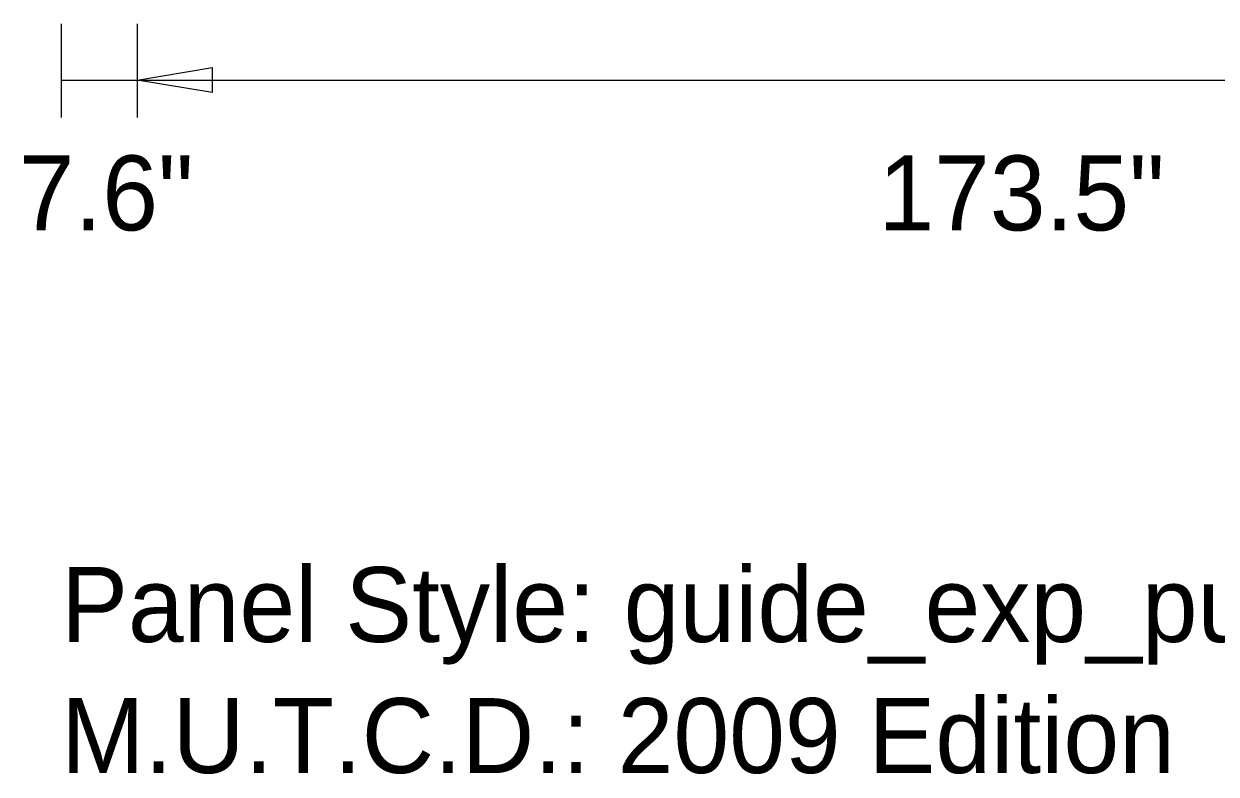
# Model space of a CAD drawing. Extents: x 1806251 to 1809821, y 414895 to 422886.
# Drawn here: x 1809676.568 to 1809677.761, y 415160.973 to 415161.724 of the extents above; entities that cross this region are included whole.
import ezdxf

# ---------------------------------------------------------------- set-up
doc = ezdxf.new("R2010")
doc.units = 0
doc.layers.add('GSDIMS', color=7, linetype='Continuous')

msp = doc.modelspace()

# ---------------------------------------------------------------- linework, layer by layer
at = {"layer": 'GSDIMS'}
for p, q in [((1809676.605, 415161.7238), (1809676.605, 415161.63)), ((1809676.681, 415161.7238), (1809676.681, 415161.63)), ((1809676.681, 415161.7238), (1809676.681, 415161.63)), ((1809676.605, 415161.6675), (1809676.681, 415161.6675)), ((1809676.681, 415161.6675), (1809678.416, 415161.6675))]:
    msp.add_line(p, q, dxfattribs=at)
msp.add_lwpolyline([(1809676.681, 415161.6675), (1809676.756, 415161.68), (1809676.756, 415161.655)], close=True, dxfattribs=at)

# ---------------------------------------------------------------- texts
for s, p in [('7.6"', (1809676.5625, 415161.517)), ('173.5"', (1809677.423, 415161.517)), ('Panel Style: guide_exp_pull-thru.ssi', (1809676.605, 415161.105)), ('M.U.T.C.D.: 2009 Edition', (1809676.605, 415160.9738))]:
    msp.add_text(s, height=0.075, dxfattribs=at).set_placement(p)

doc.saveas('drawing.dxf')
